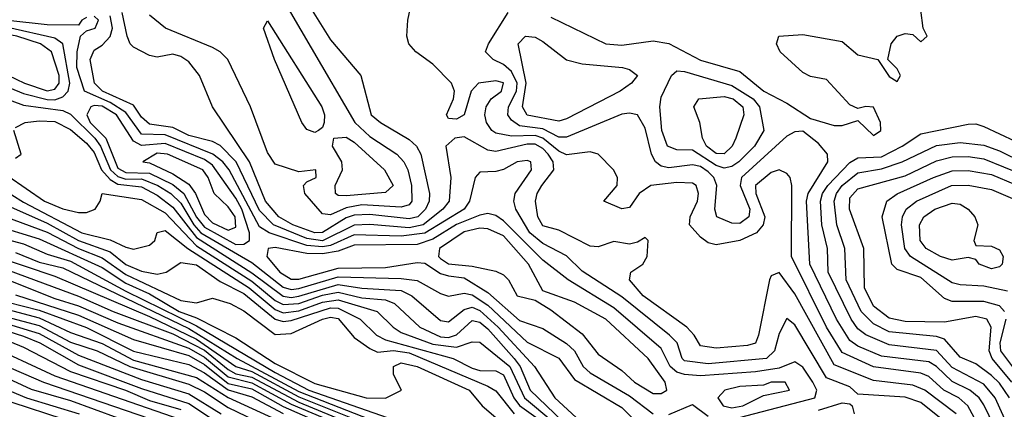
# Model space of a CAD drawing. Header units: metres. Extents: x -51132 to -49532, y -231222 to -229437.
# Tile 585 of 656: x -49849 to -49786, y -230013 to -229989. Entities that reach past the tile are written whole.
import ezdxf

# ---------------------------------------------------------------- set-up
doc = ezdxf.new("R2010")
doc.units = ezdxf.units.M
for name, color, linetype in [('CONTOUR_HALF', 8, 'Continuous'), ('CONTOUR_INDEX', 1, 'Continuous'), ('CONTOUR_INTER', 3, 'Continuous')]:
    doc.layers.add(name, color=color, linetype=linetype)

msp = doc.modelspace()

# ---------------------------------------------------------------- linework, layer by layer
at = {"layer": 'CONTOUR_HALF'}
for points, elevation in [([(-49787.244, -230015.759), (-49788.596, -230013.259), (-49789.168, -230012.759), (-49790.112, -230012.259), (-49791.08, -230011.404), (-49791.58, -230011.192), (-49794.58, -230010.786), (-49796.58, -230009.879), (-49797.562, -230008.259), (-49799.786, -230003.759), (-49799.777, -229999.259), (-49799.877, -229998.759), (-49800.08, -229998.498), (-49800.58, -229998.266), (-49801.08, -229998.441), (-49802.075, -229999.259), (-49802.061, -229999.759), (-49801.491, -230001.259), (-49801.596, -230001.759), (-49802.014, -230002.259), (-49803.08, -230002.758), (-49804.58, -230003.034), (-49805.08, -230002.901), (-49805.58, -230002.537), (-49806.272, -230001.759), (-49806.232, -230001.259), (-49805.774, -230000.259), (-49805.7, -229999.759), (-49805.85, -229999.259), (-49806.08, -229999.108), (-49807.08, -229999.076), (-49808.731, -229999.259), (-49809.473, -229999.759), (-49810.08, -230000.653), (-49810.58, -230000.733), (-49811.705, -230000.259), (-49810.872, -229999.259), (-49810.835, -229998.759), (-49811.102, -229998.259), (-49812.08, -229997.265), (-49812.58, -229997.127), (-49814.08, -229997.317), (-49814.58, -229997.084), (-49815.58, -229996.247), (-49816.08, -229996.079), (-49817.58, -229996.13), (-49818.58, -229995.925), (-49818.83, -229995.759), (-49819.164, -229995.259), (-49819.273, -229994.759), (-49819.187, -229994.259), (-49818.877, -229993.759), (-49818.206, -229993.259), (-49818.08, -229992.729), (-49818.58, -229992.614), (-49819.668, -229992.759), (-49820.139, -229993.259), (-49820.579, -229994.759), (-49821.08, -229995.038), (-49821.58, -229994.997), (-49821.709, -229994.759), (-49821.258, -229993.759), (-49821.192, -229993.259), (-49821.399, -229992.759), (-49822.58, -229991.55), (-49823.651, -229990.759), (-49824.103, -229990.259), (-49824.22, -229989.759), (-49824.159, -229988.759), (-49823.206, -229984.259)], 23.5), ([(-49831.413, -229986.259), (-49829.08, -229990.008), (-49827.148, -229992.259), (-49826.501, -229994.759), (-49825.894, -229995.259), (-49824.08, -229996.343), (-49823.617, -229996.759), (-49823.341, -229997.259), (-49822.778, -229999.759), (-49822.813, -230000.259), (-49823.033, -230000.759), (-49823.527, -230001.259), (-49824.08, -230001.38), (-49826.58, -230001.095), (-49827.58, -230001.152), (-49828.08, -230001.321), (-49829.58, -230002.252), (-49830.08, -230002.257), (-49831.465, -230001.759), (-49832.364, -230001.259), (-49833.198, -230000.259), (-49834.213, -229997.759), (-49836.561, -229994.259), (-49837.405, -229992.259), (-49838.08, -229991.405), (-49838.58, -229991.051), (-49839.08, -229990.922), (-49840.08, -229991.098), (-49840.58, -229990.994), (-49841.58, -229990.464), (-49841.81, -229990.259), (-49841.992, -229989.759), (-49842.312, -229988.259)], 23.5), ([(-49844.58, -229988.593), (-49844.875, -229988.759), (-49845.08, -229989.064), (-49847.08, -229989.04), (-49849.58, -229988.779), (-49850.08, -229988.815), (-49851.58, -229989.502), (-49852.08, -229989.574), (-49854.58, -229989.675), (-49855.08, -229989.433), (-49855.172, -229989.259), (-49855.121, -229988.759), (-49854.56, -229986.759)], 22.5), ([(-49790.065, -230014.259), (-49791.58, -230013.049), (-49792.58, -230012.704), (-49795.58, -230012.525), (-49796.08, -230012.058), (-49797.58, -230011.48), (-49799.58, -230008.105), (-49800.08, -230007.713), (-49800.58, -230008.671), (-49800.864, -230009.759), (-49801.391, -230010.259), (-49805.08, -230010.598), (-49806.58, -230010.402), (-49806.74, -230010.259), (-49807.063, -230009.259), (-49807.544, -230008.759), (-49810.58, -230006.325), (-49813.08, -230004.702), (-49814.08, -230003.72), (-49815.58, -230002.948), (-49816.424, -230002.259), (-49817.308, -230000.759), (-49817.426, -230000.259), (-49817.339, -229999.759), (-49816.299, -229998.259), (-49816.356, -229997.759), (-49816.58, -229997.666), (-49817.221, -229997.759), (-49818.08, -229998.233), (-49818.58, -229998.358), (-49819.58, -229998.414), (-49819.881, -229998.759), (-49820.241, -230000.259), (-49820.582, -230000.759), (-49823.08, -230002.286), (-49824.58, -230002.467), (-49827.58, -230002.394), (-49829.08, -230003.065), (-49829.58, -230003.156), (-49830.58, -230003.061), (-49832.969, -230002.259), (-49833.58, -230001.874), (-49835.515, -229998.259), (-49835.906, -229997.759), (-49836.56, -229997.259), (-49839.58, -229996.046), (-49841.08, -229995.998), (-49842.08, -229994.617), (-49843.08, -229993.986), (-49844.696, -229993.259), (-49845.185, -229991.759), (-49845.165, -229990.759), (-49844.955, -229989.759), (-49844.58, -229989.423), (-49844.019, -229989.259), (-49843.813, -229988.759), (-49844.08, -229988.508)], 22.5), ([(-49833.322, -229989.259), (-49833.08, -229988.798), (-49829.63, -229994.259), (-49829.456, -229994.759), (-49829.477, -229995.259), (-49829.58, -229995.572), (-49829.836, -229995.759), (-49830.08, -229995.881), (-49830.58, -229995.691), (-49830.889, -229995.259), (-49832.622, -229991.259), (-49833.322, -229989.259)], 24.5), ([(-49850.08, -229989.757), (-49851.58, -229991.002), (-49852.077, -229991.259), (-49852.118, -229991.759), (-49851.58, -229992.033), (-49850.08, -229992.114), (-49849.58, -229992.251), (-49848.509, -229992.759), (-49847.08, -229993.233), (-49846.58, -229993.132), (-49846.304, -229992.759), (-49846.314, -229992.259), (-49846.797, -229990.759), (-49847.493, -229990.259), (-49848.996, -229989.759), (-49849.58, -229989.666), (-49850.08, -229989.757)], 21.5), ([(-49816.682, -229989.759), (-49816.08, -229989.833), (-49815.58, -229990.111), (-49814.08, -229991.271), (-49813.08, -229991.52), (-49810.52, -229991.759), (-49810.08, -229991.886), (-49809.577, -229992.259), (-49809.962, -229992.759), (-49810.676, -229993.259), (-49814.08, -229995.019), (-49814.58, -229995.18), (-49816.58, -229994.791), (-49816.874, -229994.259), (-49816.644, -229992.759), (-49817.154, -229990.259), (-49816.682, -229989.759)], 24.5), ([(-49807.424, -229992.259), (-49807.08, -229991.976), (-49806.58, -229992.017), (-49803.58, -229992.914), (-49802.234, -229993.759), (-49801.834, -229994.259), (-49801.548, -229995.759), (-49802.153, -229996.759), (-49803.147, -229997.759), (-49803.58, -229998.046), (-49804.08, -229998.165), (-49804.58, -229997.993), (-49806.08, -229997.021), (-49807.08, -229996.998), (-49807.68, -229996.759), (-49808.021, -229995.759), (-49808.165, -229994.259), (-49808.08, -229993.64), (-49807.424, -229992.259)], 24.5), ([(-49850.08, -229993.604), (-49848.58, -229994.158), (-49846.08, -229994.494), (-49845.58, -229994.725), (-49844.041, -229996.259), (-49843.678, -229996.759), (-49843.053, -229998.259), (-49842.58, -229998.694), (-49842.08, -229998.845), (-49841.08, -229998.835), (-49840.044, -229999.259), (-49839.223, -229999.759), (-49838.58, -230000.384), (-49837.752, -230001.759), (-49837.314, -230002.259), (-49834.08, -230004.155), (-49832.08, -230005.724), (-49831.58, -230005.868), (-49831.08, -230005.81), (-49828.58, -230005.07), (-49824.58, -230005.175), (-49823.58, -230005.284), (-49822.08, -230006.129), (-49821.58, -230006.284), (-49820.58, -230006.102), (-49820.08, -230006.215), (-49819.08, -230006.868), (-49816.58, -230009.208), (-49814.58, -230010.231), (-49813.58, -230011.585), (-49810.58, -230013.354), (-49809.08, -230014.877)], 22.5), ([(-49785.952, -230014.759), (-49786.846, -230012.759), (-49787.58, -230011.891), (-49789.58, -230010.815), (-49790.58, -230009.74), (-49793.58, -230009.381), (-49795.08, -230008.753), (-49795.58, -230008.367), (-49796.013, -230007.759), (-49797.473, -230004.759), (-49797.499, -230003.259), (-49797.869, -230001.759), (-49797.948, -230000.259), (-49797.822, -229999.759), (-49797.481, -229999.259), (-49796.08, -229997.796), (-49795.58, -229997.496), (-49794.08, -229997.432), (-49792.766, -229996.759), (-49791.58, -229995.973), (-49788.58, -229995.369), (-49788.08, -229995.35), (-49787.58, -229995.501), (-49785.58, -229996.448)], 24.5), ([(-49828.865, -229996.259), (-49828.08, -229996.179), (-49827.58, -229996.511), (-49825.642, -229998.259), (-49825.085, -229999.259), (-49825.58, -229999.697), (-49828.08, -229999.919), (-49828.58, -229999.899), (-49828.758, -229999.759), (-49828.771, -229999.259), (-49828.313, -229998.259), (-49828.36, -229997.759), (-49828.949, -229996.759), (-49828.865, -229996.259)], 24.5), ([(-49840.08, -229997.213), (-49840.987, -229997.759), (-49840.58, -229997.823), (-49839.08, -229998.516), (-49838.08, -229999.173), (-49837.66, -229999.759), (-49837.08, -230001.096), (-49836.58, -230001.628), (-49835.58, -230002.1), (-49835.08, -230001.899), (-49835.141, -230001.259), (-49835.58, -230000.605), (-49836.456, -229999.759), (-49836.841, -229998.759), (-49837.184, -229998.259), (-49839.426, -229997.259), (-49840.08, -229997.213)], 21.5), ([(-49785.795, -230011.759), (-49787.055, -230010.259), (-49787.234, -230009.759), (-49787.1, -230008.259), (-49787.393, -230007.759), (-49788.08, -230007.581), (-49790.08, -230007.939), (-49792.58, -230007.905), (-49793.58, -230007.681), (-49794.58, -230006.924), (-49795.162, -230005.759), (-49795.2, -230003.259), (-49796.117, -230000.759), (-49796.08, -230000.049), (-49795.58, -229999.465), (-49792.58, -229998.64), (-49790.58, -229997.685), (-49789.58, -229997.447), (-49788.58, -229997.415), (-49787.58, -229997.566), (-49785.08, -229998.586)], 25.5), ([(-49849.58, -229998.645), (-49847.247, -230000.259), (-49846.08, -230000.751), (-49845.08, -230000.967), (-49844.58, -230000.97), (-49844.029, -230000.759), (-49843.708, -230000.259), (-49843.58, -229999.757), (-49841.08, -230000.144), (-49839.58, -230000.985), (-49837.58, -230003.083), (-49834.08, -230005.33), (-49832.58, -230006.556), (-49832.08, -230006.826), (-49831.08, -230006.759), (-49829.58, -230006.223), (-49828.58, -230006.026), (-49827.08, -230006.388), (-49825.58, -230006.527), (-49825.004, -230006.759), (-49823.398, -230008.259), (-49822.08, -230008.88), (-49821.58, -230008.918), (-49821.08, -230008.737), (-49820.08, -230007.829), (-49819.58, -230007.947), (-49819.08, -230008.361), (-49817.404, -230010.259), (-49817.023, -230010.759), (-49816.396, -230012.259), (-49814.308, -230014.259)], 23.5), ([(-49853.08, -229998.993), (-49847.08, -230001.65), (-49845.074, -230002.759), (-49843.08, -230003.463), (-49842.08, -230004.283), (-49841.08, -230004.702), (-49840.08, -230004.888), (-49839.519, -230004.759), (-49838.58, -230004.15), (-49837.58, -230004.29), (-49836.08, -230005.359), (-49834.58, -230006.123), (-49832.58, -230007.75), (-49832.08, -230007.891), (-49831.58, -230007.829), (-49829.08, -230007.029), (-49828.58, -230007.046), (-49827.187, -230007.759), (-49826.146, -230008.759), (-49825.58, -230009.06), (-49821.279, -230010.259), (-49820.08, -230010.874), (-49819.58, -230011.014), (-49818.58, -230011.033), (-49818.08, -230011.287), (-49817.423, -230012.759), (-49817.08, -230013.226), (-49815.58, -230014.29)], 24.5), ([(-49786.08, -230005.972), (-49787.58, -230005.647), (-49789.08, -230005.576), (-49789.58, -230005.444), (-49792.238, -230003.759), (-49792.599, -230003.259), (-49792.796, -230001.759), (-49792.744, -230001.259), (-49792.51, -230000.759), (-49791.846, -230000.259), (-49789.64, -229999.259)], 26.5), ([(-49789.64, -229999.259), (-49788.58, -229999.23), (-49787.08, -229999.508), (-49784.58, -230000.601)], 26.5), ([(-49850.512, -230001.759), (-49847.58, -230002.638), (-49843.58, -230004.461), (-49842.08, -230005.456), (-49840.58, -230006.143), (-49838.679, -230007.259), (-49837.58, -230007.672), (-49835.08, -230008.933), (-49832.58, -230010.561), (-49830.08, -230011.835), (-49826.803, -230012.759), (-49825.58, -230012.763), (-49824.556, -230012.259), (-49825.08, -230011.259), (-49825.07, -230010.759), (-49824.58, -230010.533), (-49823.58, -230010.756), (-49820.277, -230012.259), (-49819.436, -230013.259), (-49818.58, -230014.005)], 25.5), ([(-49820.58, -230002.196), (-49822.16, -230003.259), (-49822.215, -230003.759), (-49822.08, -230003.905), (-49821.58, -230004.228), (-49820.08, -230004.384), (-49818.58, -230004.694), (-49818.08, -230004.936), (-49817.769, -230005.259), (-49817.223, -230006.259), (-49816.08, -230006.544), (-49815.08, -230007.161), (-49813.08, -230008.68), (-49812.08, -230009.968), (-49810.58, -230011.019), (-49809.77, -230011.759), (-49808.58, -230012.467), (-49808.08, -230012.484), (-49807.702, -230012.259), (-49807.81, -230011.759), (-49808.892, -230010.259), (-49811.579, -230007.759), (-49813.58, -230006.679), (-49815.58, -230005.958), (-49816.496, -230004.259), (-49818.08, -230002.45), (-49819.08, -230002.019), (-49819.58, -230001.974), (-49820.58, -230002.196)], 21.5), ([(-49849.08, -230003.519), (-49847.58, -230004.136), (-49846.08, -230004.479), (-49838.08, -230008.334), (-49835.014, -230010.259), (-49831.08, -230012.34), (-49823.58, -230015.283), (-49821.58, -230016.732), (-49820.761, -230017.759), (-49817.771, -230020.759), (-49815.08, -230022.874), (-49814.58, -230023.446), (-49813.58, -230025.206), (-49810.08, -230028.826), (-49807.08, -230030.393), (-49804.58, -230031.075), (-49801.58, -230032.39), (-49797.58, -230033.612), (-49795.08, -230034.596), (-49790.512, -230037.759), (-49787.71, -230040.259), (-49787.08, -230040.902), (-49786.08, -230042.28)], 26.5), ([(-49850.08, -230004.445), (-49845.08, -230006.297), (-49842.876, -230007.259), (-49839.08, -230008.675), (-49837.08, -230009.73), (-49835.58, -230010.943), (-49835.08, -230011.214), (-49834.08, -230011.438), (-49831.08, -230013.025), (-49823.58, -230016.131)], 27.5), ([(-49849.08, -230006.214), (-49845.08, -230007.502), (-49841.58, -230009.052), (-49838.08, -230010.067), (-49837.08, -230010.628), (-49835.58, -230011.832), (-49834.08, -230012.187), (-49832.08, -230013.3), (-49826.58, -230015.72)], 28.5), ([(-49851.58, -230006.614), (-49847.58, -230007.671), (-49845.58, -230008.589), (-49843.58, -230009.294), (-49841.58, -230010.348), (-49837.58, -230011.448), (-49835.58, -230012.728), (-49828.966, -230015.759)], 29.5), ([(-49850.58, -230007.749), (-49847.58, -230008.662), (-49845.08, -230010.034), (-49841.08, -230011.589), (-49838.08, -230012.489), (-49836.026, -230013.759)], 30.5), ([(-49850.58, -230008.714), (-49848.58, -230009.528), (-49845.58, -230011.084), (-49842.107, -230012.259), (-49840.58, -230012.91), (-49838.58, -230013.492)], 31.5), ([(-49852.08, -230009.694), (-49847.316, -230011.759), (-49839.08, -230014.575)], 32.5), ([(-49851.08, -230011.625), (-49848.394, -230012.759), (-49845.031, -230013.759)], 33.5), ([(-49801.08, -230011.756), (-49801.58, -230011.94), (-49803.08, -230012.022), (-49804.031, -230012.259), (-49804.47, -230012.759), (-49804.128, -230013.259), (-49803.58, -230013.381), (-49802.876, -230013.259), (-49801.58, -230012.608), (-49799.922, -230012.259), (-49800.191, -230011.759), (-49801.08, -230011.756)], 21.5), ([(-49798.08, -230013.527), (-49796.58, -230013.075), (-49796.08, -230013.123), (-49795.933, -230013.259), (-49795.817, -230013.759)], 22.5)]:
    msp.add_lwpolyline(points, dxfattribs=dict(at, elevation=elevation))
at = {"layer": 'CONTOUR_INDEX'}
for points, elevation in [([(-49805.678, -229993.759), (-49804.08, -229993.598), (-49803.493, -229993.759), (-49802.89, -229994.259), (-49802.814, -229994.759), (-49803.321, -229996.259), (-49803.569, -229996.759), (-49804.08, -229997.239), (-49804.58, -229997.231), (-49805.182, -229996.759), (-49805.455, -229996.259), (-49805.624, -229995.259), (-49806.007, -229994.259), (-49805.678, -229993.759)], 25), ([(-49785.955, -230012.759), (-49786.58, -230011.816), (-49787.08, -230011.326), (-49788.08, -230010.593), (-49789.08, -230010.162), (-49790.08, -230009.012), (-49790.58, -230008.846), (-49793.58, -230008.555), (-49794.58, -230008.057), (-49795.364, -230007.259), (-49796.319, -230005.259), (-49796.396, -230003.259), (-49796.921, -230001.759), (-49797.074, -230000.259), (-49796.934, -229999.759), (-49796.576, -229999.259), (-49795.58, -229998.456), (-49794.08, -229998.189), (-49792.76, -229997.759), (-49790.58, -229996.726), (-49789.08, -229996.533), (-49787.58, -229996.698), (-49786.58, -229997.051), (-49785.08, -229997.806)], 25), ([(-49852.08, -230000.385), (-49847.08, -230002.224), (-49845.08, -230003.254), (-49843.58, -230003.844), (-49842.08, -230004.923), (-49838.58, -230006.569), (-49837.58, -230006.706), (-49836.58, -230006.423), (-49835.444, -230006.759), (-49834.58, -230007.229), (-49832.58, -230008.719), (-49831.58, -230008.652), (-49829.58, -230007.755), (-49829.08, -230007.63), (-49828.58, -230007.705), (-49827.58, -230008.916), (-49826.58, -230009.62), (-49826.08, -230009.839), (-49825.08, -230009.752), (-49824.08, -230009.897), (-49819.08, -230011.998), (-49818.58, -230012.295), (-49817.401, -230013.759)], 25), ([(-49852.08, -230006.964), (-49847.58, -230008.159), (-49845.58, -230009.211), (-49843.894, -230009.759), (-49841.821, -230010.759), (-49838.08, -230011.872), (-49837.08, -230012.364), (-49835.58, -230013.356), (-49831.58, -230015.301)], 30)]:
    msp.add_lwpolyline(points, dxfattribs=dict(at, elevation=elevation))
at = {"layer": 'CONTOUR_INTER'}
for points, elevation in [([(-49833.08, -229985.749), (-49827.525, -229995.259), (-49826.58, -229996.145), (-49824.861, -229997.259), (-49824.417, -229997.759), (-49824.162, -229998.259), (-49823.921, -229999.259), (-49823.916, -230000.259), (-49824.08, -230000.48), (-49824.58, -230000.639), (-49827.08, -230000.476), (-49828.08, -230000.672), (-49829.08, -230001.127), (-49829.58, -230001.055), (-49830.702, -229999.759), (-49830.786, -229999.259), (-49830.58, -229999.034), (-49829.987, -229998.759), (-49830.01, -229998.259), (-49831.08, -229998.399), (-49832.58, -229997.904), (-49833.08, -229997.167), (-49834.16, -229994.259), (-49835.6, -229991.259), (-49836.08, -229990.769), (-49836.58, -229990.497), (-49839.549, -229989.259), (-49840.58, -229988.43)], 24), ([(-49786.589, -230015.259), (-49787.58, -230013.199), (-49787.88, -230012.759), (-49788.456, -230012.259), (-49789.58, -230011.721), (-49790.58, -230010.763), (-49791.08, -230010.458), (-49794.08, -230010.092), (-49795.58, -230009.46), (-49796.08, -230009.113), (-49796.925, -230007.759), (-49798.624, -230004.259), (-49798.843, -230000.259), (-49798.737, -229999.759), (-49797.494, -229997.759), (-49797.507, -229997.259), (-49798.08, -229996.58), (-49799.08, -229995.812), (-49799.58, -229995.838), (-49800.08, -229996.12), (-49802.959, -229998.759), (-49803.054, -229999.259), (-49802.442, -230000.759), (-49802.504, -230001.259), (-49803.08, -230001.667), (-49803.58, -230001.657), (-49804.528, -230001.259), (-49804.666, -230000.759), (-49804.53, -229999.259), (-49804.73, -229998.759), (-49805.08, -229998.396), (-49805.58, -229998.058), (-49806.08, -229997.935), (-49807.58, -229998.132), (-49808.08, -229998.037), (-49808.436, -229997.759), (-49808.69, -229997.259), (-49809.08, -229995.622), (-49809.58, -229994.764), (-49810.08, -229994.653), (-49810.58, -229994.718), (-49814.08, -229996.194), (-49814.58, -229996.181), (-49815.58, -229995.663), (-49817.08, -229995.461), (-49817.58, -229995.102), (-49817.805, -229994.759), (-49817.777, -229994.259), (-49817.259, -229993.259), (-49817.227, -229992.759), (-49817.58, -229992.005), (-49818.08, -229991.575), (-49818.748, -229991.259), (-49819.235, -229990.759), (-49819.045, -229990.259), (-49817.792, -229988.259)], 24), ([(-49815.08, -229988.563), (-49811.58, -229990.246), (-49810.58, -229990.342), (-49808.58, -229990.067), (-49807.58, -229990.229), (-49805.58, -229991.302), (-49803.08, -229992.009), (-49801.54, -229993.259), (-49800.08, -229994.022), (-49798.58, -229995.005), (-49797.08, -229995.447), (-49796.58, -229995.436), (-49795.58, -229995.121), (-49794.58, -229996.087), (-49794.118, -229995.759), (-49794.132, -229995.259), (-49794.58, -229994.287), (-49795.08, -229994.233), (-49795.58, -229994.355), (-49796.08, -229994.139), (-49797.58, -229992.513), (-49798.58, -229992.328), (-49799.08, -229992.074), (-49800.513, -229990.759), (-49800.747, -229990.259), (-49800.602, -229989.759), (-49799.08, -229989.656), (-49796.58, -229990.115), (-49795.58, -229990.955), (-49794.307, -229991.259), (-49793.58, -229992.327), (-49793.08, -229992.652), (-49792.866, -229992.259), (-49793.08, -229991.84), (-49793.677, -229991.259), (-49793.461, -229990.259), (-49793.08, -229989.763), (-49792.58, -229989.59), (-49792.08, -229989.673), (-49791.58, -229990.128), (-49791.166, -229989.759), (-49791.421, -229989.259), (-49791.58, -229988.114)], 24), ([(-49789.33, -230013.759), (-49791.323, -230012.259), (-49792.08, -230011.944), (-49794.58, -230011.643), (-49797.08, -230010.657), (-49799.58, -230006.146), (-49800.58, -230004.791), (-49801.08, -230005.008), (-49801.194, -230005.259), (-49801.881, -230008.759), (-49802.08, -230009.273), (-49802.58, -230009.423), (-49804.58, -230009.589), (-49805.58, -230009.446), (-49805.982, -230008.759), (-49806.449, -230008.259), (-49809.225, -230006.259), (-49810.084, -230005.259), (-49810.001, -230004.759), (-49809.236, -230004.259), (-49808.958, -230003.759), (-49808.891, -230002.759), (-49809.08, -230002.567), (-49809.58, -230002.869), (-49810.08, -230002.992), (-49811.08, -230002.81), (-49812.08, -230003.146), (-49812.58, -230003.121), (-49814.58, -230002.091), (-49815.58, -230001.812), (-49815.909, -230001.259), (-49816.046, -230000.259), (-49815.94, -229999.759), (-49815.66, -229999.259), (-49814.881, -229998.259), (-49814.94, -229997.759), (-49815.256, -229997.259), (-49815.58, -229996.905), (-49816.08, -229996.629), (-49816.58, -229996.637), (-49818.58, -229997.092), (-49819.08, -229997.02), (-49820.58, -229996.16), (-49821.187, -229996.259), (-49821.755, -229996.759), (-49821.438, -229998.759), (-49821.541, -230000.259), (-49821.943, -230000.759), (-49823.182, -230001.759), (-49824.08, -230001.949), (-49826.58, -230001.739), (-49827.58, -230001.769), (-49829.58, -230002.771), (-49830.58, -230002.624), (-49832.701, -230001.759), (-49833.58, -230000.854), (-49835.057, -229997.759), (-49836.08, -229996.722), (-49836.58, -229996.463), (-49838.08, -229996.082), (-49839.08, -229995.578), (-49840.58, -229995.366), (-49841.08, -229994.924), (-49841.58, -229994.145), (-49843.566, -229993.259), (-49844.061, -229992.759), (-49844.337, -229991.259), (-49844.08, -229990.654), (-49843.58, -229990.351), (-49843.08, -229989.782), (-49842.93, -229989.259), (-49843.08, -229988.478)], 23), ([(-49849.58, -229989.213), (-49850.08, -229989.268), (-49851.58, -229990.191), (-49853.08, -229990.465), (-49853.58, -229990.669), (-49853.71, -229990.759), (-49853.794, -229991.259), (-49852.894, -229992.259), (-49852.08, -229992.651), (-49850.08, -229992.801), (-49848.58, -229993.421), (-49847.08, -229993.801), (-49846.58, -229993.805), (-49846.08, -229993.624), (-49845.742, -229993.259), (-49845.624, -229992.759), (-49846.08, -229990.253), (-49846.58, -229989.893), (-49849.58, -229989.213)], 22), ([(-49844.08, -229994.184), (-49844.296, -229994.259), (-49844.555, -229994.759), (-49844.339, -229995.259), (-49843.348, -229996.259), (-49842.58, -229998.155), (-49842.08, -229998.422), (-49840.58, -229998.479), (-49839.08, -229999.184), (-49838.387, -229999.759), (-49837.58, -230001.272), (-49837.08, -230001.912), (-49835.08, -230003.011), (-49834.58, -230002.996), (-49834.228, -230002.759), (-49834.22, -230002.259), (-49834.718, -230000.759), (-49835.08, -230000.064), (-49836.58, -229997.965), (-49837.08, -229997.603), (-49839.58, -229996.597), (-49841.08, -229996.717), (-49841.58, -229996.449), (-49842.668, -229994.759), (-49843.58, -229994.211), (-49844.08, -229994.184)], 22), ([(-49849.08, -229995.574), (-49848.473, -229995.259), (-49847.58, -229995.143), (-49846.58, -229995.191), (-49845.58, -229995.695), (-49844.58, -229996.558), (-49844.08, -229997.168), (-49843.611, -229998.259), (-49843.08, -229998.886), (-49842.58, -229999.165), (-49841.08, -229999.346), (-49840.08, -229999.863), (-49839.08, -230000.642), (-49837.58, -230002.564), (-49834.08, -230004.797), (-49832.08, -230006.292), (-49831.58, -230006.378), (-49831.08, -230006.293), (-49828.58, -230005.549), (-49827.08, -230005.783), (-49824.58, -230005.934), (-49823.903, -230006.259), (-49822.08, -230007.826), (-49821.58, -230007.93), (-49820.58, -230007.137), (-49820.08, -230006.998), (-49819.58, -230007.194), (-49818.422, -230008.259), (-49816.121, -230010.759), (-49814.823, -230012.759), (-49812.648, -230014.759)], 23), ([(-49849.08, -229997.513), (-49848.727, -229997.259), (-49849.195, -229995.759)], 23), ([(-49790.764, -229998.759), (-49789.58, -229998.328), (-49788.58, -229998.313), (-49787.08, -229998.562), (-49785.58, -229999.204)], 26), ([(-49786.264, -230007.259), (-49786.58, -230006.907), (-49787.58, -230006.631), (-49789.58, -230006.637), (-49790.08, -230006.429), (-49791.58, -230005.114), (-49793.08, -230004.603), (-49793.414, -230004.259), (-49794.035, -230001.259), (-49793.744, -230000.259), (-49793.08, -229999.777), (-49790.764, -229998.759)], 26), ([(-49850.08, -229999.379), (-49848.58, -230000.321), (-49844.866, -230002.259), (-49843.08, -230002.706), (-49842.08, -230003.182), (-49841.58, -230003.293), (-49840.58, -230003.056), (-49840.24, -230002.759), (-49840.08, -230002.237), (-49839.58, -230002.121), (-49838.134, -230003.259), (-49834.242, -230005.759), (-49832.58, -230007.139), (-49832.08, -230007.344), (-49831.08, -230007.218), (-49829.58, -230006.678), (-49828.58, -230006.519), (-49826.116, -230007.259), (-49825.093, -230008.259), (-49824.58, -230008.597), (-49822.58, -230009.346), (-49821.08, -230009.526), (-49820.08, -230009.188), (-49819.58, -230009.215), (-49817.692, -230010.759), (-49816.762, -230012.759), (-49814.951, -230014.259)], 24), ([(-49790.686, -230000.759), (-49789.58, -230000.376), (-49789.08, -230000.441), (-49788.576, -230000.759), (-49788.154, -230001.259), (-49787.965, -230001.759), (-49788.208, -230002.759), (-49788.08, -230003.079), (-49787.08, -230003.104), (-49786.58, -230003.347), (-49786.345, -230003.759), (-49786.412, -230004.259), (-49786.58, -230004.431), (-49787.08, -230004.56), (-49787.874, -230004.259), (-49788.08, -230003.955), (-49788.58, -230003.823), (-49789.58, -230004.012), (-49790.338, -230003.759), (-49791.241, -230003.259), (-49791.617, -230002.759), (-49791.655, -230001.759), (-49791.395, -230001.259), (-49790.686, -230000.759)], 27), ([(-49819.58, -230001.152), (-49821.08, -230001.744), (-49822.58, -230002.674), (-49823.58, -230003.005), (-49827.58, -230003.052), (-49828.58, -230003.42), (-49829.58, -230003.604), (-49830.58, -230003.574), (-49832.58, -230003.202), (-49833.032, -230003.259), (-49833.113, -230003.759), (-49832.295, -230004.759), (-49831.58, -230005.22), (-49831.08, -230005.211), (-49828.58, -230004.519), (-49825.58, -230004.475), (-49823.58, -230004.161), (-49823.08, -230004.203), (-49822.08, -230004.843), (-49821.58, -230005.004), (-49820.58, -230005.122), (-49819.08, -230006.06), (-49817.08, -230007.841), (-49815.58, -230008.351), (-49814.08, -230009.29), (-49813.58, -230009.755), (-49813.016, -230010.759), (-49812.58, -230011.17), (-49810.08, -230012.625), (-49808.58, -230013.76)], 22), ([(-49803.58, -230014.131), (-49798.305, -230012.759), (-49798.187, -230012.259), (-49798.437, -230011.759), (-49799.08, -230010.799), (-49799.58, -230010.472), (-49800.58, -230010.874), (-49802.08, -230011.106), (-49805.58, -230011.346), (-49806.58, -230011.274), (-49807.08, -230011.115), (-49807.493, -230010.759), (-49808.08, -230009.608), (-49811.08, -230007.031), (-49813.971, -230005.259), (-49815.58, -230004), (-49818.08, -230001.494), (-49818.58, -230001.164), (-49819.08, -230001.044), (-49819.58, -230001.152)], 22), ([(-49850.58, -230002.427), (-49848.58, -230002.97), (-49847.08, -230003.626), (-49845.58, -230004.06), (-49842.08, -230005.97), (-49837.58, -230008.179), (-49832.58, -230011.143), (-49830.453, -230012.259), (-49824.08, -230014.487)], 26), ([(-49852.58, -230003.009), (-49846.58, -230005.024), (-49840.58, -230007.587), (-49837.58, -230009.031), (-49835.08, -230010.751), (-49834.08, -230011.074), (-49831.08, -230012.692), (-49823.58, -230015.694), (-49822.08, -230016.857), (-49818.964, -230020.259), (-49815.08, -230023.57), (-49813.58, -230026.163), (-49810.58, -230029.444), (-49808.08, -230030.741), (-49804.66, -230031.759), (-49802.08, -230032.984), (-49797.58, -230034.314), (-49795.58, -230035.293), (-49793.69, -230036.759), (-49791.182, -230038.259), (-49787.08, -230042.032), (-49786.149, -230043.259)], 27), ([(-49850.804, -230004.759), (-49846.58, -230006.429), (-49845.08, -230006.902), (-49842.58, -230007.975), (-49838.08, -230009.598), (-49837.08, -230010.157), (-49835.58, -230011.411), (-49834.08, -230011.797), (-49831.58, -230013.153), (-49826.58, -230015.241)], 28), ([(-49849.58, -230006.678), (-49847.58, -230007.179), (-49844.58, -230008.272), (-49841.58, -230009.776), (-49838.08, -230010.623), (-49837.08, -230011.152), (-49835.58, -230012.243), (-49834.08, -230012.676), (-49832.08, -230013.753)], 29), ([(-49850.58, -230008.186), (-49848.58, -230008.836), (-49847.547, -230009.259), (-49845.08, -230010.643), (-49841.08, -230012.156), (-49838.08, -230013.117), (-49836.58, -230014.108)], 31), ([(-49783.58, -230013.659), (-49786.487, -230009.759), (-49786.538, -230009.259), (-49786.162, -230007.759)], 26), ([(-49851.08, -230009.278), (-49846.58, -230011.353), (-49838.58, -230014.128)], 32), ([(-49851.08, -230010.822), (-49848.08, -230012.207), (-49845.58, -230012.92), (-49839.58, -230015.122)], 33), ([(-49852.58, -230011.965), (-49846.08, -230014.076)], 34), ([(-49807.58, -230013.801), (-49806.08, -230013.176), (-49805.08, -230013.912)], 22)]:
    msp.add_lwpolyline(points, dxfattribs=dict(at, elevation=elevation))

doc.saveas('drawing.dxf')
